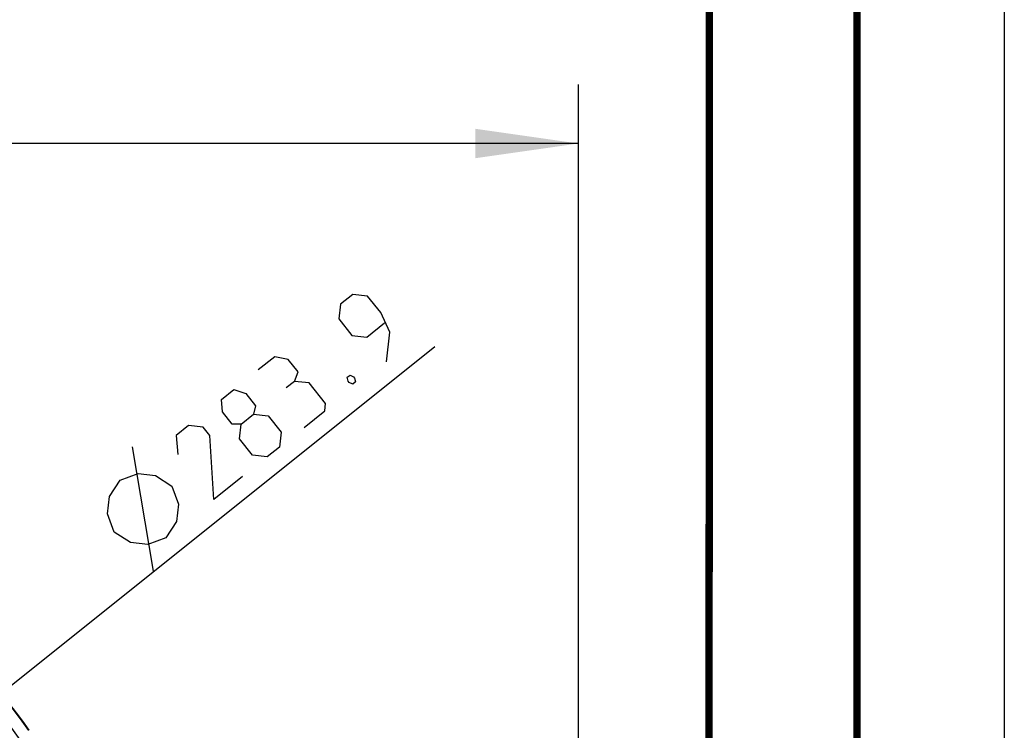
# Model space of a CAD drawing. Header units: millimetres. Extents: x 0 to 420, y 0 to 297.
# Tile 264 of 265: x 387 to 420, y 235 to 259. Entities that reach past the tile are written whole.
import ezdxf

# ---------------------------------------------------------------- set-up
doc = ezdxf.new("R2010")
doc.units = ezdxf.units.MM
doc.header["$LTSCALE"] = 23.1
doc.layers.get('0').update_dxf_attribs({"linetype": 'CONTINUOUS'})
doc.layers.add('02___PRT_ALL_AXES', color=7, linetype='CONTINUOUS')
doc.layers.add('DIM_PILOTEES', color=7, linetype='CONTINUOUS')
doc.styles.get("Standard").update_dxf_attribs({"font": 'txt', "width": 0.7})
doc.styles.add('TEXTSTYLE_4', font='txt')
doc.dimstyles.new('DIMSTYLE_6', dxfattribs={"dimtxt": 2.5, "dimasz": 3.5, "dimexe": 2, "dimexo": 0, "dimtad": 1, "dimlfac": 5, "dimdsep": 46, "dimtxsty": 'Standard', "dimblk": '_FILLED', "dimblk1": '_FILLED', "dimblk2": '_FILLED', "dimcen": 0.09, "dimazin": 2, "dimtp": 0.8, "dimtm": 0.8, "dimtfac": 1, "dimtofl": 0, "dimtmove": 0, "dimatfit": 3, "dimldrblk": '_FILLED', "dimfxl": 0, "dimtolj": 1, "dimarcsym": 0})
doc.dimstyles.new('DIMSTYLE_7', dxfattribs={"dimtxt": 2.5, "dimasz": 3.5, "dimexe": 2, "dimexo": 0, "dimtad": 1, "dimlfac": 5, "dimdsep": 46, "dimtxsty": 'Standard', "dimblk": '_FILLED', "dimblk1": '_FILLED', "dimblk2": '_FILLED', "dimcen": 0.09, "dimazin": 2, "dimtp": 0.5, "dimtm": 0.5, "dimtfac": 1, "dimtmove": 0, "dimatfit": 2, "dimldrblk": '_FILLED', "dimfxl": 0, "dimtolj": 1, "dimarcsym": 0})

# ---------------------------------------------------------------- blocks, each defined once
blk = doc.blocks.new('_FILLED')
at = {"color": 0, "linetype": 'ByBlock'}
blk.add_solid([(0, 0), (-1, 0.1429), (-1, -0.1429)], dxfattribs=at)
blk = doc.blocks.new('*D11')
at = {"layer": 'DIM_PILOTEES', "color": 2, "linetype": 'Continuous'}
for p, q in [((321.931, 202.543), (321.931, 257.134)), ((405.531, 202.543), (405.531, 257.134)), ((321.931, 255.134), (363.731, 255.134)), ((405.531, 255.134), (363.731, 255.134))]:
    blk.add_line(p, q, dxfattribs=at)
at = {"layer": 'DIM_PILOTEES', "color": 2, "linetype": 'Continuous', "xscale": 3.5, "yscale": 3.5, "zscale": 3.5, "rotation": 180}
blk.add_blockref('_FILLED', (321.931, 255.134), dxfattribs=at)
at = {"layer": 'DIM_PILOTEES', "color": 2, "linetype": 'Continuous', "xscale": 3.5, "yscale": 3.5, "zscale": 3.5}
blk.add_blockref('_FILLED', (405.531, 255.134), dxfattribs=at)
at = {"layer": 'DIM_PILOTEES', "color": 2, "linetype": 'Continuous', "insert": (363.731, 258.259), "char_height": 2.5, "width": 8.03571, "attachment_point": 2, "line_spacing_factor": 0.9}
blk.add_mtext('{\\ftxt;\\W0.0001;\\H0.0001;\\~}{\\ftxt;\\W2.1428571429;\\H2.5; }{\\ftxt;\\W0.0001;\\H0.0001;\\~}', dxfattribs=at)
blk = doc.blocks.new('*D12')
at = {"layer": 'DIM_PILOTEES', "color": 2, "linetype": 'Continuous'}
for p, q in [((363.731, 218.743), (400.658, 248.238)), ((385.914, 236.461), (363.731, 218.743)), ((341.548, 201.025), (363.731, 218.743))]:
    blk.add_line(p, q, dxfattribs=at)
at = {"layer": 'DIM_PILOTEES', "color": 2, "linetype": 'Continuous', "xscale": 3.5, "yscale": 3.5, "zscale": 3.5}
for p, rotation in [((385.914, 236.461), 38.6153868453), ((341.548, 201.025), 218.6153868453)]:
    blk.add_blockref('_FILLED', p, dxfattribs=dict(at, rotation=rotation))
at = {"layer": 'DIM_PILOTEES', "color": 2, "linetype": 'Continuous', "insert": (388.987, 242.915), "char_height": 2.5, "width": 18.66071, "attachment_point": 1, "rotation": 38.6154, "line_spacing_factor": 0.9, "style": 'TEXTSTYLE_4'}
blk.add_mtext('{\\ftxt;\\W0.0001;\\H0.0001;\\~}{\\ftxt;\\W1.3333333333;\\H2.5; }{\\ftxt;\\W0.0001;\\H0.0001;\\~}{\\ftxt;\\W0.0001;\\H0.0001;\\~}{\\ftxt;\\W3.6428571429;\\H2.5; }{\\ftxt;\\W0.0001;\\H0.0001;\\~}', dxfattribs=at)

msp = doc.modelspace()

# ---------------------------------------------------------------- linework, layer by layer
at = {"color": 7, "linetype": 'Continuous'}
for p, q in [((420, 297), (420, 0)), ((410, 286.9999), (409.8296, 10.1087))]:
    msp.add_line(p, q, dxfattribs=at)
at = {"color": 7, "linetype": 'Continuous', "const_width": 0.25}
for points in [[(415, 5), (415, 292)], [(410, 287), (409.8468, 9.9234)]]:
    msp.add_lwpolyline(points, dxfattribs=at)
at = {"color": 7, "linetype": 'Continuous'}
for radius, start, end in [(28.3901, 35.43355, 84.56645), (27.971, 34.63474, 85.36526)]:
    msp.add_arc((363.731, 218.7434), radius, start, end, dxfattribs=at)
msp.add_open_spline([(386.8813, 235.2047), (386.8799, 235.2064), (386.8771, 235.2097), (386.8744, 235.2131), (386.8732, 235.2149)], degree=3, knots=[0, 0, 0, 0, 0.500279, 1, 1, 1, 1], dxfattribs=at)
at = {"layer": '02___PRT_ALL_AXES', "color": 7, "linetype": 'Continuous'}
msp.add_arc((363.731, 218.7434), 28.4055, 35.44146, 58.85019, dxfattribs=at)
at = {"layer": 'DIM_PILOTEES', "color": 2, "linetype": 'Continuous'}
msp.add_line((391.1, 240.6038), (390.3874, 244.834), dxfattribs=at)
for points in [[(399.0118, 247.7231), (399.1241, 248.727), (398.8178, 249.3965), (398.3721, 249.9546), (397.8701, 250.0108), (397.4515, 249.6765), (397.3954, 249.1745), (397.8412, 248.6164), (398.3431, 248.5603), (398.9477, 249.0432)], [(395.8878, 247.0562), (396.0089, 247.3815), (395.6745, 247.8), (395.2191, 247.8933), (394.661, 247.4476)], [(397.775, 247.2685), (397.8958, 247.2127), (397.933, 247.1662), (397.9608, 247.036), (397.8678, 246.9617), (397.7469, 247.0176), (397.7098, 247.0641), (397.682, 247.1942), (397.775, 247.2685)], [(396.2212, 245.4942), (396.9189, 246.0514), (396.9469, 246.3024), (396.3897, 247), (395.8878, 247.0562), (395.6087, 246.8333)], [(394.0739, 245.6074), (393.7764, 245.5983), (393.4421, 246.0169), (393.4052, 246.4446), (393.8238, 246.7789), (394.2328, 246.6484), (394.5671, 246.2299), (394.4925, 245.9417), (394.9944, 245.8856), (395.4402, 245.3275), (395.3841, 244.8255), (394.9655, 244.4912), (394.4635, 244.5474)], [(394.4635, 244.5474), (394.0178, 245.1055), (394.0739, 245.6074), (394.4925, 245.9417)], [(394.1283, 243.8225), (393.1516, 243.0424), (393.0139, 245.2178), (392.791, 245.4969), (392.289, 245.553), (391.8705, 245.2187), (391.9257, 244.5772)], [(389.767, 241.9388), (389.5397, 242.5572), (389.6052, 243.1428), (389.9636, 243.6956), (390.582, 243.9229), (391.1676, 243.8574), (391.7204, 243.499), (391.9476, 242.8807), (391.8821, 242.2951), (391.5238, 241.7422), (390.9054, 241.515), (390.3198, 241.5805), (389.767, 241.9388)]]:
    msp.add_lwpolyline(points, dxfattribs=at)

# ---------------------------------------------------------------- dimensions: what is measured, and where the dimension line sits
dim = msp.add_linear_dim(base=(405.531, 255.1343), p1=(321.931, 202.5434), p2=(405.531, 202.5434), text='{\\ftxt;\\W0.0001;\\H0.0001;\\~}{\\ftxt;\\W2.1428571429;\\H2.5; }{\\ftxt;\\W0.0001;\\H0.0001;\\~}', dimstyle='DIMSTYLE_6', dxfattribs=at)
dim.commit()
dim.dimension.update_dxf_attribs({"geometry": '*D11', "text_midpoint": (363.3739, 255.1343), "dimtype": 160})
dim = msp.add_diameter_dim_2p(p1=(385.9137, 236.4614), p2=(341.5483, 201.0254), text='{\\ftxt;\\W0.0001;\\H0.0001;\\~}{\\ftxt;\\W1.3333333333;\\H2.5; }{\\ftxt;\\W0.0001;\\H0.0001;\\~}{\\ftxt;\\W0.0001;\\H0.0001;\\~}{\\ftxt;\\W3.6428571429;\\H2.5; }{\\ftxt;\\W0.0001;\\H0.0001;\\~}', dimstyle='DIMSTYLE_7', override={"dimpost": '<>'}, dxfattribs=at)
dim.commit()
dim.dimension.update_dxf_attribs({"geometry": '*D12', "text_midpoint": (393.1516, 243.0424), "dimtype": 163})

doc.saveas('drawing.dxf')
